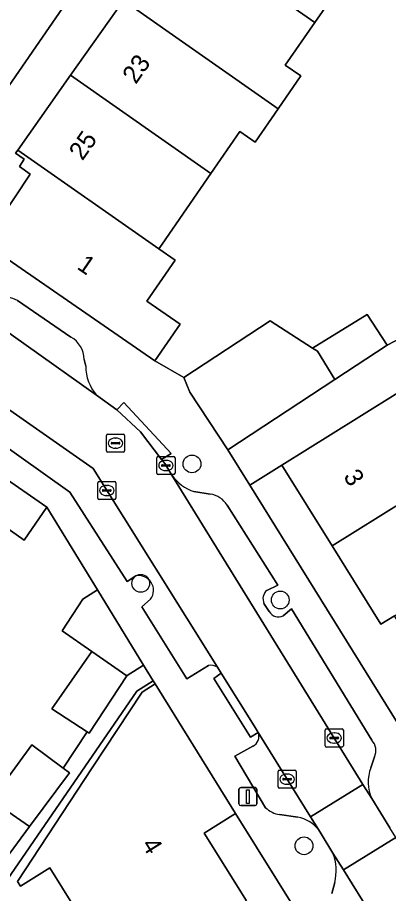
# Model space of a CAD drawing. Extents: x 159279 to 160377, y 384531 to 385888.
# Drawn here: x 159931.26 to 159951.71, y 385130.24 to 385178.48 of the extents above; entities that cross this region are included whole.
import ezdxf

# ---------------------------------------------------------------- set-up
doc = ezdxf.new("R2010")
doc.units = 0
for name, color, linetype in [('IMGEO_Boom', 7, 'Continuous'), ('IMGEO_Erf', 7, 'Continuous'), ('IMGEO_Kolk', 7, 'Continuous'), ('IMGEO_Lichtmast', 7, 'Continuous'), ('IMGEO_Muur', 7, 'Continuous'), ('IMGEO_Pand', 7, 'Continuous'), ('IMGEO_Pand_nummerreeks', 7, 'Continuous'), ('IMGEO_Parkeervlak_open', 7, 'Continuous'), ('IMGEO_Rijbaan_lokaal_open', 7, 'Continuous'), ('IMGEO_Rioolput', 7, 'Continuous'), ('IMGEO_Voetpad_open', 7, 'Continuous')]:
    doc.layers.add(name, color=color, linetype=linetype)

msp = doc.modelspace()

# ---------------------------------------------------------------- linework, layer by layer
at = {"layer": 'IMGEO_Boom'}
for centre in [(159940.88, 385153.897), (159938.055, 385147.318), (159945.745, 385146.4), (159947.056, 385132.862)]:
    msp.add_circle(centre, 0.489, dxfattribs=at)
at = {"layer": 'IMGEO_Erf'}
for points in [[(159927.638, 385170.177), (159928.049, 385166.97), (159929.433, 385166.064), (159931.966, 385169.861), (159931.364, 385170.278), (159931.637, 385170.673), (159931.154, 385171.007), (159931.279, 385171.184), (159934.192, 385175.303), (159937.103, 385179.42), (159940.014, 385183.537), (159942.927, 385187.656), (159945.837, 385191.772), (159949.155, 385196.463), (159949.457, 385196.891), (159952.38, 385201.128), (159955.203, 385205.219), (159958.026, 385209.31), (159960.848, 385213.4), (159963.432, 385217.145), (159961.172, 385218.771)], [(159959.95, 385132.814), (159957.315, 385137.051), (159954.679, 385141.29), (159952.043, 385145.529), (159951.295, 385145.064), (159948.607, 385149.385), (159945.839, 385153.836), (159944.063, 385152.733), (159973.297, 385105.679), (159975.384, 385106.978), (159972.668, 385111.342), (159973.126, 385111.627), (159970.493, 385115.861), (159967.857, 385120.099), (159965.222, 385124.337), (159962.586, 385128.575)]]:
    msp.add_lwpolyline(points, close=True, dxfattribs=at)
for points in [[(159949.219, 385180.476), (159947.647, 385178.205), (159946.024, 385175.862), (159946.884, 385175.267), (159945.633, 385173.46), (159944.361, 385171.624), (159943.525, 385172.202), (159941.928, 385169.896), (159939.236, 385166.009), (159939.057, 385165.75), (159939.954, 385165.123), (159938.392, 385162.868), (159940.228, 385161.602), (159938.837, 385159.583), (159940.44, 385158.66), (159945.184, 385161.773), (159947.532, 385160.27), (159950.538, 385162.126), (159951.642, 385160.444), (159954.724, 385162.054)], [(159929.804, 385135.382), (159932.061, 385138.424), (159933.788, 385137.143), (159935.098, 385139.132), (159933.154, 385140.412), (159935.355, 385143.567), (159933.72, 385144.695), (159934.871, 385146.444), (159935.68, 385146.963), (159932.885, 385151.513), (159931.633, 385149.705), (159929.784, 385150.986)], [(159936.634, 385125.908), (159933.042, 385131.648), (159931.42, 385130.633), (159931.26, 385130.887), (159935.382, 385137.152), (159938.13, 385141.329), (159938.851, 385141.777), (159938.747, 385141.945), (159937.844, 385141.384), (159920.322, 385115.96)], [(160000, 385043.691), (159945.596, 385130.93), (159943.285, 385134.642), (159941.543, 385133.56), (159943.878, 385129.828), (159943.031, 385129.298), (159945.661, 385125.16), (159948.292, 385121.018), (159950.923, 385116.877), (159953.555, 385112.736), (159956.186, 385108.596), (159958.817, 385104.455), (159959.137, 385104.659), (159962.226, 385099.669), (159965.316, 385094.677)]]:
    msp.add_lwpolyline(points, dxfattribs=at)
at = {"layer": 'IMGEO_Kolk'}
for p, q in [((159938.944, 385153.384), (159938.944, 385154.236)), ((159939.019, 385154.31), (159939.871, 385154.31)), ((159939.432, 385154.09), (159939.457, 385154.09)), ((159939.945, 385154.236), (159939.945, 385153.384)), ((159939.203, 385153.804), (159939.203, 385153.816)), ((159939.641, 385153.767), (159939.243, 385153.767)), ((159939.246, 385153.853), (159939.644, 385153.853)), ((159939.455, 385153.53), (159939.43, 385153.53)), ((159939.687, 385153.816), (159939.687, 385153.804)), ((159939.871, 385153.31), (159939.019, 385153.31)), ((159935.683, 385152.007), (159935.683, 385152.859)), ((159935.758, 385152.933), (159936.61, 385152.933)), ((159935.985, 385152.476), (159936.383, 385152.476)), ((159936.171, 385152.713), (159936.196, 385152.713)), ((159936.684, 385152.859), (159936.684, 385152.007)), ((159935.942, 385152.427), (159935.942, 385152.439)), ((159936.38, 385152.39), (159935.982, 385152.39)), ((159936.194, 385152.153), (159936.169, 385152.153)), ((159936.426, 385152.439), (159936.426, 385152.427)), ((159936.61, 385151.933), (159935.758, 385151.933)), ((159948.223, 385138.375), (159948.223, 385139.227)), ((159948.298, 385139.301), (159949.15, 385139.301)), ((159948.711, 385139.081), (159948.736, 385139.081)), ((159949.224, 385139.227), (159949.224, 385138.375)), ((159948.482, 385138.795), (159948.482, 385138.807)), ((159948.92, 385138.758), (159948.522, 385138.758)), ((159948.525, 385138.844), (159948.923, 385138.844)), ((159948.734, 385138.521), (159948.709, 385138.521)), ((159948.966, 385138.807), (159948.966, 385138.795)), ((159949.15, 385138.301), (159948.298, 385138.301)), ((159945.698, 385137.03), (159946.55, 385137.03)), ((159945.623, 385136.104), (159945.623, 385136.956)), ((159945.925, 385136.573), (159946.323, 385136.573)), ((159946.111, 385136.81), (159946.136, 385136.81)), ((159946.624, 385136.956), (159946.624, 385136.104)), ((159945.882, 385136.524), (159945.882, 385136.536)), ((159946.32, 385136.487), (159945.922, 385136.487)), ((159946.134, 385136.25), (159946.109, 385136.25)), ((159946.366, 385136.536), (159946.366, 385136.524)), ((159946.55, 385136.03), (159945.698, 385136.03))]:
    msp.add_line(p, q, dxfattribs=at)
for points in [[(159938.944, 385153.384), (159938.944, 385154.236)], [(159939.019, 385154.31), (159939.871, 385154.31)], [(159939.945, 385154.236), (159939.945, 385153.384)], [(159939.871, 385153.31), (159939.019, 385153.31)], [(159935.683, 385152.007), (159935.683, 385152.859)], [(159935.758, 385152.933), (159936.61, 385152.933)], [(159936.684, 385152.859), (159936.684, 385152.007)], [(159936.61, 385151.933), (159935.758, 385151.933)], [(159948.223, 385138.375), (159948.223, 385139.227)], [(159948.298, 385139.301), (159949.15, 385139.301)], [(159949.224, 385139.227), (159949.224, 385138.375)], [(159949.15, 385138.301), (159948.298, 385138.301)], [(159945.698, 385137.03), (159946.55, 385137.03)], [(159945.623, 385136.104), (159945.623, 385136.956)], [(159946.624, 385136.956), (159946.624, 385136.104)], [(159946.55, 385136.03), (159945.698, 385136.03)]]:
    msp.add_lwpolyline(points, dxfattribs=at)
for centre, radius, start, end in [((159939.021, 385154.234), 0.0765, 91.552, 178.448), ((159939.021, 385154.234), 0.0765, 91.552, 178.448), ((159939.869, 385154.234), 0.0765, 1.552, 88.448), ((159939.869, 385154.234), 0.0765, 1.552, 88.448), ((159939.243, 385153.813), 0.0403, 85.8775, 175.7526), ((159939.24, 385153.803), 0.0366, 178.938, 274.7102), ((159939.644, 385153.81), 0.043, 264.8664, 352.4533), ((159939.648, 385153.815), 0.0386, 1.7309, 96.639), ((159939.021, 385153.386), 0.0765, 181.552, 268.448), ((159939.021, 385153.386), 0.0765, 181.552, 268.448), ((159939.869, 385153.386), 0.0765, 271.552, 358.448), ((159939.869, 385153.386), 0.0765, 271.552, 358.448), ((159935.76, 385152.857), 0.0765, 91.552, 178.448), ((159935.76, 385152.857), 0.0765, 91.552, 178.448), ((159935.982, 385152.436), 0.0403, 85.8775, 175.7526), ((159936.387, 385152.438), 0.0386, 1.7309, 96.639), ((159936.608, 385152.857), 0.0765, 1.552, 88.448), ((159936.608, 385152.857), 0.0765, 1.552, 88.448), ((159935.76, 385152.009), 0.0765, 181.552, 268.448), ((159935.76, 385152.009), 0.0765, 181.552, 268.448), ((159935.979, 385152.426), 0.0366, 178.938, 274.7102), ((159936.383, 385152.433), 0.043, 264.8664, 352.4533), ((159936.608, 385152.009), 0.0765, 271.552, 358.448), ((159936.608, 385152.009), 0.0765, 271.552, 358.448), ((159948.3, 385139.225), 0.0765, 91.552, 178.448), ((159948.3, 385139.225), 0.0765, 91.552, 178.448), ((159949.148, 385139.225), 0.0765, 1.552, 88.448), ((159949.148, 385139.225), 0.0765, 1.552, 88.448), ((159948.522, 385138.804), 0.0403, 85.8775, 175.7526), ((159948.519, 385138.794), 0.0366, 178.938, 274.7102), ((159948.923, 385138.801), 0.043, 264.8664, 352.4533), ((159948.927, 385138.806), 0.0386, 1.7309, 96.639), ((159948.3, 385138.377), 0.0765, 181.552, 268.448), ((159948.3, 385138.377), 0.0765, 181.552, 268.448), ((159949.148, 385138.377), 0.0765, 271.552, 358.448), ((159949.148, 385138.377), 0.0765, 271.552, 358.448), ((159945.7, 385136.954), 0.0765, 91.552, 178.448), ((159945.7, 385136.954), 0.0765, 91.552, 178.448), ((159946.548, 385136.954), 0.0765, 1.552, 88.448), ((159946.548, 385136.954), 0.0765, 1.552, 88.448), ((159945.922, 385136.533), 0.0403, 85.8775, 175.7526), ((159946.327, 385136.535), 0.0386, 1.7309, 96.639), ((159945.7, 385136.106), 0.0765, 181.552, 268.448), ((159945.7, 385136.106), 0.0765, 181.552, 268.448), ((159945.919, 385136.523), 0.0366, 178.938, 274.7102), ((159946.323, 385136.53), 0.043, 264.8664, 352.4533), ((159946.548, 385136.106), 0.0765, 271.552, 358.448), ((159946.548, 385136.106), 0.0765, 271.552, 358.448)]:
    msp.add_arc(centre, radius, start, end, dxfattribs=at)
for centre, major_axis, ratio, start_param, end_param in [((159939.431, 385153.81), (-0.387, 0.002), 0.722429, 4.712389, 7.853982), ((159939.456, 385153.81), (-0.39, 0.002), 0.717154, 1.570796, 4.712389), ((159936.17, 385152.433), (-0.387, 0.002), 0.722429, 4.712389, 7.853982), ((159936.195, 385152.433), (-0.39, 0.002), 0.717154, 1.570796, 4.712389), ((159948.71, 385138.801), (-0.387, 0.002), 0.722429, 4.712389, 7.853982), ((159948.735, 385138.801), (-0.39, 0.002), 0.717154, 1.570796, 4.712389), ((159946.11, 385136.53), (-0.387, 0.002), 0.722429, 4.712389, 7.853982), ((159946.135, 385136.53), (-0.39, 0.002), 0.717154, 1.570796, 4.712389)]:
    msp.add_ellipse(centre, major_axis=major_axis, ratio=ratio, start_param=start_param, end_param=end_param, dxfattribs=at)
at = {"layer": 'IMGEO_Lichtmast'}
for p, q in [((159943.566, 385136.074), (159944.356, 385136.074)), ((159944.356, 385136.074), (159943.566, 385136.074)), ((159943.466, 385135.174), (159943.466, 385135.974)), ((159943.466, 385135.974), (159943.466, 385135.174)), ((159944.456, 385135.974), (159944.456, 385135.174)), ((159944.456, 385135.174), (159944.456, 385135.974)), ((159944.356, 385135.074), (159943.566, 385135.074)), ((159943.566, 385135.074), (159944.356, 385135.074))]:
    msp.add_line(p, q, dxfattribs=at)
msp.add_lwpolyline([(159943.886, 385135.949), (159944.036, 385135.949), (159944.036, 385135.199), (159943.886, 385135.199), (159943.886, 385135.949)], dxfattribs=at)
for centre, start, end in [((159943.566, 385135.974), 90, 180), ((159943.566, 385135.974), 90, 180), ((159944.356, 385135.974), 0, 90), ((159944.356, 385135.974), 360, 90), ((159943.566, 385135.174), 180, 270), ((159943.566, 385135.174), 180, 270), ((159944.356, 385135.174), 270, 0), ((159944.356, 385135.174), 270, 0)]:
    msp.add_arc(centre, 0.1, start, end, dxfattribs=at)
at = {"layer": 'IMGEO_Muur'}
for points in [[(159938.837, 385159.583), (159940.44, 385158.66)], [(159932.885, 385151.513), (159935.68, 385146.963)]]:
    msp.add_lwpolyline(points, dxfattribs=at)
at = {"layer": 'IMGEO_Pand'}
for points in [[(159942.927, 385187.656), (159940.014, 385183.537), (159947.647, 385178.205), (159949.219, 385180.476), (159950.132, 385179.844), (159951.428, 385181.716)], [(159945.633, 385173.46), (159946.884, 385175.267), (159946.024, 385175.862), (159947.647, 385178.205), (159940.014, 385183.537), (159937.103, 385179.42)], [(159937.103, 385179.42), (159934.192, 385175.303), (159941.928, 385169.896), (159943.525, 385172.202), (159944.361, 385171.624), (159945.633, 385173.46)], [(159934.192, 385175.303), (159931.279, 385171.184), (159939.057, 385165.75), (159939.236, 385166.009), (159941.928, 385169.896)], [(159939.057, 385165.75), (159931.279, 385171.184), (159931.154, 385171.007), (159931.637, 385170.673), (159931.364, 385170.278), (159931.966, 385169.861), (159929.433, 385166.064), (159938.837, 385159.583), (159940.228, 385161.602), (159938.392, 385162.868), (159939.954, 385165.123)], [(159951.642, 385160.444), (159950.538, 385162.126), (159947.532, 385160.27), (159947.8, 385160.099), (159948.756, 385158.55)], [(159947.8, 385160.099), (159947.532, 385160.27), (159945.184, 385161.773), (159940.44, 385158.66), (159940.77, 385157.854), (159942.855, 385154.677), (159948.756, 385158.55)], [(159956.509, 385154.302), (159955.037, 385156.67), (159955.966, 385157.248), (159954.672, 385159.33), (159950.085, 385156.477), (159945.839, 385153.836), (159948.607, 385149.385)], [(159923.84, 385157.774), (159921.287, 385154.085), (159920.752, 385154.455), (159920.371, 385153.904), (159928.107, 385148.567), (159929.784, 385150.986), (159931.633, 385149.705), (159932.885, 385151.513)], [(159960.029, 385150.494), (159958.846, 385152.528), (159957.956, 385151.975), (159956.509, 385154.302), (159948.607, 385149.385), (159951.295, 385145.064), (159952.043, 385145.529)], [(159935.68, 385146.963), (159934.871, 385146.444), (159933.72, 385144.695), (159935.355, 385143.567), (159937.294, 385142.229), (159937.308, 385142.25), (159938.207, 385142.813)], [(159937.294, 385142.229), (159935.355, 385143.567), (159933.154, 385140.412), (159935.098, 385139.132), (159935.209, 385139.059)], [(159941.543, 385133.56), (159943.285, 385134.642), (159938.851, 385141.777), (159938.13, 385141.329), (159935.382, 385137.152), (159931.26, 385130.887), (159931.42, 385130.633), (159933.042, 385131.648), (159936.634, 385125.908), (159936.935, 385125.428), (159943.031, 385129.298), (159943.878, 385129.828)], [(159934.129, 385136.89), (159933.788, 385137.143), (159932.061, 385138.424), (159929.804, 385135.382), (159931.925, 385133.919)], [(159931.925, 385133.919), (159929.804, 385135.382), (159927.402, 385132.145), (159928.936, 385131.006), (159929.47, 385130.61)]]:
    msp.add_lwpolyline(points, close=True, dxfattribs=at)
at = {"layer": 'IMGEO_Parkeervlak_open'}
for points in [[(159927.847, 385163.2), (159935.62, 385157.676)], [(159934.204, 385160.882), (159931.262, 385162.889)], [(159942.279, 385142.699), (159935.424, 385153.649), (159925.855, 385160.321)], [(159935.02, 385159.283), (159934.943, 385159.651)], [(159927.155, 385157.306), (159934.153, 385152.345), (159937.316, 385147.422), (159937.786, 385147.73)], [(159939.775, 385153.271), (159950.305, 385136.24), (159950.787, 385135.46)], [(159941.891, 385152.235), (159940.989, 385152.373)], [(159945.013, 385146.932), (159945.609, 385147.226), (159942.819, 385151.628)], [(159938.602, 385146.449), (159938.12, 385146.028), (159940.604, 385142.054), (159941.788, 385142.794)], [(159945.142, 385145.764), (159944.849, 385146.208)], [(159950.794, 385138.675), (159946.374, 385145.906), (159945.905, 385145.537)], [(159947.847, 385133.759), (159947.416, 385134.453), (159944.525, 385139.107)], [(159944.23, 385138.344), (159943.241, 385137.795), (159944.935, 385134.962)], [(159950.734, 385137.164), (159950.936, 385137.761)], [(159945.71, 385134.578), (159946.715, 385134.443)], [(159986.352, 385071.669), (159985.841, 385072.492), (159949.231, 385131.531), (159948.653, 385132.462)], [(159948.753, 385130.833), (159948.59, 385130.236)]]:
    msp.add_lwpolyline(points, dxfattribs=at)
for centre, radius, start, end in [((159930.567, 385161.676), 1.399, 60.1796, 106.0011), ((159933.512, 385159.629), 1.431, 0.866, 61.0889), ((159937.505, 385159.295), 2.485, 180.2863, 220.6616), ((159941.766, 385154.693), 2.447, 215.5362, 251.4829), ((159941.693, 385150.92), 1.33, 32.1755, 81.4475), ((159937.948, 385146.933), 0.814, 323.5099, 101.4846), ((159945.402, 385146.463), 0.609, 129.695, 204.7786), ((159945.642, 385146.048), 0.575, 209.6079, 297.2556), ((159941.927, 385142.195), 0.615, 55.0549, 103.0443), ((159943.965, 385138.885), 0.602, 296.0904, 21.6334), ((159950.212, 385138.116), 0.807, 333.8647, 43.7972), ((159952.817, 385136.376), 2.227, 159.2792, 204.2839), ((159945.946, 385136.029), 1.47, 226.539, 260.7456), ((159946.303, 385132.483), 2.003, 39.5804, 78.1355), ((159945.999, 385131.482), 2.829, 346.7496, 20.2761)]:
    msp.add_arc(centre, radius, start, end, dxfattribs=at)
at = {"layer": 'IMGEO_Rijbaan_lokaal_open'}
msp.add_lwpolyline([(159924.833, 385161.02), (159925.855, 385160.321), (159935.424, 385153.649), (159942.279, 385142.699), (159942.487, 385142.367), (159944.299, 385139.472), (159944.525, 385139.107), (159947.416, 385134.453), (159950.305, 385136.24), (159939.775, 385153.271), (159939.381, 385153.913), (159939.205, 385154.145), (159938.051, 385155.671), (159936.74, 385156.88), (159935.62, 385157.676), (159927.847, 385163.2), (159926.827, 385163.926), (159926.656, 385164.052), (159926.204, 385164.428), (159925.788, 385164.844), (159925.41, 385165.295)], dxfattribs=at)
for points in [[(159950.787, 385135.46), (159950.305, 385136.24), (159947.416, 385134.453), (159947.847, 385133.759), (159947.993, 385133.524), (159948.653, 385132.462), (159949.231, 385131.531), (159952.114, 385133.314), (159951.784, 385133.848)], [(159985.841, 385072.492), (159988.714, 385074.276), (159952.114, 385133.314), (159949.231, 385131.531)]]:
    msp.add_lwpolyline(points, close=True, dxfattribs=at)
at = {"layer": 'IMGEO_Rioolput'}
for p, q in [((159936.167, 385154.612), (159936.167, 385155.464)), ((159936.242, 385155.538), (159937.094, 385155.538)), ((159937.168, 385155.464), (159937.168, 385154.612)), ((159936.426, 385155.032), (159936.426, 385155.044)), ((159936.864, 385154.995), (159936.466, 385154.995)), ((159936.469, 385155.081), (159936.867, 385155.081)), ((159936.655, 385155.318), (159936.68, 385155.318)), ((159936.91, 385155.044), (159936.91, 385155.032)), ((159937.094, 385154.538), (159936.242, 385154.538)), ((159936.678, 385154.758), (159936.653, 385154.758))]:
    msp.add_line(p, q, dxfattribs=at)
for points in [[(159936.167, 385154.612), (159936.167, 385155.464)], [(159936.242, 385155.538), (159937.094, 385155.538)], [(159937.168, 385155.464), (159937.168, 385154.612)], [(159937.094, 385154.538), (159936.242, 385154.538)]]:
    msp.add_lwpolyline(points, dxfattribs=at)
for centre, radius, start, end in [((159936.244, 385155.462), 0.0765, 91.552, 178.448), ((159936.244, 385155.462), 0.0765, 91.552, 178.448), ((159937.092, 385155.462), 0.0765, 1.552, 88.448), ((159937.092, 385155.462), 0.0765, 1.552, 88.448), ((159936.466, 385155.041), 0.0403, 85.8775, 175.7526), ((159936.463, 385155.031), 0.0366, 178.938, 274.7102), ((159936.867, 385155.038), 0.043, 264.8664, 352.4533), ((159936.871, 385155.043), 0.0386, 1.7309, 96.639), ((159936.244, 385154.614), 0.0765, 181.552, 268.448), ((159936.244, 385154.614), 0.0765, 181.552, 268.448), ((159937.092, 385154.614), 0.0765, 271.552, 358.448), ((159937.092, 385154.614), 0.0765, 271.552, 358.448)]:
    msp.add_arc(centre, radius, start, end, dxfattribs=at)
for centre, major_axis, ratio, start_param, end_param in [((159936.654, 385155.038), (-0.387, 0.002), 0.722429, 4.712389, 7.853982), ((159936.679, 385155.038), (-0.39, 0.002), 0.717154, 1.570796, 4.712389)]:
    msp.add_ellipse(centre, major_axis=major_axis, ratio=ratio, start_param=start_param, end_param=end_param, dxfattribs=at)
at = {"layer": 'IMGEO_Voetpad_open'}
for points in [[(159927.638, 385170.177), (159961.172, 385218.771)], [(159992.835, 385070.959), (160000, 385059.707), (160001.252, 385057.687), (160002.598, 385058.52), (160000, 385062.7), (159973.943, 385104.639), (159973.297, 385105.679), (159944.063, 385152.733), (159942.855, 385154.677), (159940.77, 385157.854), (159940.44, 385158.66), (159938.837, 385159.583), (159929.433, 385166.064)], [(159931.262, 385162.889), (159934.204, 385160.882)], [(159954.724, 385162.054), (159951.642, 385160.444), (159948.756, 385158.55), (159942.855, 385154.677), (159944.063, 385152.733), (159945.839, 385153.836), (159950.085, 385156.477), (159954.672, 385159.33)], [(159934.943, 385159.651), (159935.02, 385159.283)], [(159923.113, 385158.232), (159923.84, 385157.774), (159932.885, 385151.513), (159935.68, 385146.963), (159938.207, 385142.813), (159938.747, 385141.945), (159938.851, 385141.777), (159943.285, 385134.642), (159945.596, 385130.93), (160000, 385043.691), (160012.455, 385023.657), (160013.107, 385022.609), (160027.163, 385000), (160036.87, 384984.386), (160039.627, 384979.943), (160043.41, 384973.848), (160043.704, 384973.374), (160044.203, 384973.33), (160044.02, 384972.864), (160044.68, 384971.801), (160047.481, 384973.51), (160045.525, 384976.659), (160041.541, 384982.866), (160041.435, 384983.037)], [(159937.786, 385147.73), (159937.316, 385147.422), (159934.153, 385152.345), (159927.155, 385157.306)], [(159935.62, 385157.676), (159936.74, 385156.88), (159937.119, 385157.281), (159939.728, 385154.479), (159939.205, 385154.145), (159939.381, 385153.913), (159939.775, 385153.271)], [(159940.989, 385152.373), (159941.891, 385152.235)], [(159942.819, 385151.628), (159945.609, 385147.226), (159945.013, 385146.932)], [(159941.788, 385142.794), (159940.604, 385142.054), (159938.12, 385146.028), (159938.602, 385146.449)], [(159944.849, 385146.208), (159945.142, 385145.764)], [(159945.905, 385145.537), (159946.374, 385145.906), (159950.794, 385138.675)], [(159920.322, 385115.96), (159937.844, 385141.384), (159938.747, 385141.945), (159938.207, 385142.813), (159937.308, 385142.25), (159937.294, 385142.229), (159935.209, 385139.059), (159935.098, 385139.132), (159933.788, 385137.143), (159934.129, 385136.89), (159931.925, 385133.919), (159929.47, 385130.61)], [(159944.525, 385139.107), (159944.099, 385138.848), (159942.082, 385142.072), (159942.487, 385142.367), (159942.279, 385142.699)], [(159944.935, 385134.962), (159943.241, 385137.795), (159944.23, 385138.344)], [(159950.936, 385137.761), (159950.734, 385137.164)], [(159950.787, 385135.46), (159951.784, 385133.848)], [(159946.715, 385134.443), (159945.71, 385134.578)], [(159948.653, 385132.462), (159947.993, 385133.524), (159947.847, 385133.759)], [(159948.59, 385130.236), (159948.753, 385130.833)]]:
    msp.add_lwpolyline(points, dxfattribs=at)
for points in [[(159939.205, 385154.145), (159939.728, 385154.479), (159937.119, 385157.281), (159936.74, 385156.88), (159938.051, 385155.671)], [(159942.487, 385142.367), (159942.082, 385142.072), (159944.099, 385138.848), (159944.525, 385139.107), (159944.299, 385139.472)]]:
    msp.add_lwpolyline(points, close=True, dxfattribs=at)
for centre, radius, start, end in [((159930.567, 385161.676), 1.399, 60.1796, 106.0011), ((159933.512, 385159.629), 1.431, 0.866, 61.0889), ((159937.505, 385159.295), 2.485, 180.2863, 220.6616), ((159941.766, 385154.693), 2.447, 215.5362, 251.4829), ((159941.693, 385150.92), 1.33, 32.1755, 81.4475), ((159937.948, 385146.933), 0.814, 323.5099, 101.4846), ((159945.402, 385146.463), 0.609, 129.695, 204.7786), ((159945.642, 385146.048), 0.575, 209.6079, 297.2556), ((159941.927, 385142.195), 0.615, 55.0549, 103.0443), ((159943.965, 385138.885), 0.602, 296.0904, 21.6334), ((159950.212, 385138.116), 0.807, 333.8647, 43.7972), ((159952.817, 385136.376), 2.227, 159.2792, 204.2839), ((159945.946, 385136.029), 1.47, 226.539, 260.7456), ((159946.303, 385132.483), 2.003, 39.5804, 78.1355), ((159945.999, 385131.482), 2.829, 346.7496, 20.2761)]:
    msp.add_arc(centre, radius, start, end, dxfattribs=at)

# ---------------------------------------------------------------- texts
at = {"layer": 'IMGEO_Pand_nummerreeks'}
for s, rotation, p in [('23', 55.0555, (159937.785, 385174.77)), ('25', 55.0555, (159934.842, 385170.557)), ('1', 325.4277, (159934.487, 385164.676)), ('3', 301.8807, (159949.198, 385153.208)), ('4', 302.0339, (159938.073, 385132.929))]:
    msp.add_text(s, height=1, rotation=rotation, dxfattribs=at).set_placement(p)

doc.saveas('drawing.dxf')
